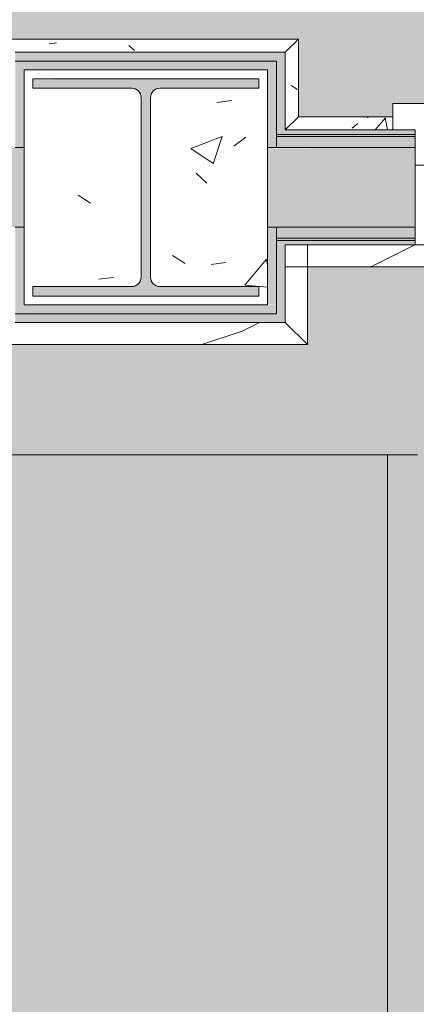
# Model space of a CAD drawing. Header units: millimetres. Extents: x -18260 to 188148, y -14086 to 2351883.
# Tile 306 of 592: x 43481 to 43931, y -2761 to -1646. Entities that reach past the tile are written whole.
import ezdxf

# ---------------------------------------------------------------- set-up
doc = ezdxf.new("R2010")
doc.units = ezdxf.units.MM
for name, color, linetype, lineweight in [('A-FLOR', 192, 'Continuous', 18), ('A-FLOR-PATT', 8, 'Continuous', 18), ('A-GLAZ', 151, 'Continuous', 9), ('A-GLAZ-SILL', 1, 'Continuous', 9), ('A-WALL', 113, 'Continuous', 18), ('A-WALL-PATT', 111, 'Continuous', 25), ('S-COLS', 52, 'Continuous', 9)]:
    doc.layers.add(name, color=color, linetype=linetype, lineweight=lineweight)
pattern_1 = [(50, (0, 0), (182.1847, -15.9391), [19.05, -209.55]), (355, (0, 0), (-35.2424, 191.0566), [15.24, -167.64]), (100.451, (15.18, -1.33), (146.9425, 175.1167), [16.19, -178.09]), (46.184, (0, 50.8), (271.079, -42.0433), [28.575, -314.325]), (96.636, (22.6, 47.3), (237.4025, 247.4272), [24.285, -267.135]), (351.184, (0, 50.8), (237.4046, 247.425), [22.86, -251.46]), (21, (25.4, 38.1), (151.6149, -102.2655), [19.05, -209.55]), (326, (25.4, 38.1), (61.8024, 184.1877), [15.24, -167.64]), (71.451, (38.03, 29.58), (213.417, 81.9214), [16.19, -178.09]), (37.5, (0, 0), (3.08832, 84.55508), [8.382, -157.226, 8.382, -161.798, -168.275]), (37.5, (0, 0), (3.08832, 84.55508), [-335.788, 8.382, -159.893]), (7.5, (0, 0), (66.81944, 100.18075), [8.382, -88.646, 8.382, -153.416, -64.135]), (7.5, (0, 0), (66.81944, 100.18075), [-258.826, 8.382, -55.753]), (327.5, (-56.64, 0), (135.59049, -5.72891), [8.382, -55.118, 8.382, -189.738, -262.89]), (327.5, (-56.64, 0), (135.59049, -5.72891), [-261.62, 8.382, -254.508]), (317.5, (-82.04, 0), (148.1289, 25.42676), [8.382, -74.168, 8.382, -123.19, -186.69]), (317.5, (-82.04, 0), (148.1289, 25.42676), [-214.122, 8.382, -178.308])]
pattern_2 = [(216.87, (166.6, 416.5), (1249.4985, 833.0022), [208.25, -1874.25]), (206.565, (416.5, 291.55), (-416.4998, -416.5), [465.661, -465.661]), (198.435, (416.5, 83.3), (-832.9995, -416.5009), [263.418, -1053.671])]

# ---------------------------------------------------------------- blocks, each defined once
blk = doc.blocks.new('FX-HRT-JANELA_CORRER-4FLS - 220x_120cm-2FLS-ALU-3_0cmFolha 3-V158-PLANTA DE IMPERMEABILIZAÇÃO - 1 PAV_')
at = {"layer": 'A-GLAZ', "color": 130}
for p, q in [((-1080, 25), (-1100, 25)), ((-1100, 25), (-1100, -65)), ((-1100, -65), (-1080, -65))]:
    blk.add_line(p, q, dxfattribs=at)
blk = doc.blocks.new('FP_161-PLANTA DE IMPERMEABILIZAÇÃO - 1 PAV_')
at = {"layer": 'A-GLAZ-SILL', "color": 90, "lineweight": 5}
blk.add_line((1125, 95), (-1125, 95), dxfattribs=at)
blk = doc.blocks.new('CC_PEITORIL - PEITORIL-V160-PLANTA DE IMPERMEABILIZAÇÃO - 1 PAV_')
at = {"layer": 'A-GLAZ-SILL', "lineweight": 5}
h = blk.add_hatch(dxfattribs=at)
h.set_pattern_fill('FP_169', color=256, style=0, pattern_type=2)
h.set_pattern_definition([(0, (6761.11, 1835.84), (406.4, 101.6), [33.528, -271.272, 33.528, -271.272, -1625.6]), (0, (6761.11, 1835.84), (406.4, 101.6), [-609.6, 33.528, -576.072, 33.528, -271.272, -711.2]), (0, (6761.11, 1835.84), (406.4, 101.6), [-1524, 33.528, -169.672, 33.528, -474.472]), (120, (6913.52, 1886.64), (-291.1882, 301.1527), [33.528, -271.272, 33.528, -271.272, -1625.6]), (120, (6913.52, 1886.64), (-291.1882, 301.1527), [-609.6, 33.528, -576.072, 33.528, -271.272, -711.2]), (120, (6913.52, 1886.64), (-291.1882, 301.1527), [-1524, 33.528, -169.672, 33.528, -474.472]), (240, (6964.31, 2089.84), (-115.2118, -402.7527), [33.528, -271.272, 33.528, -271.272, -1625.6]), (240, (6964.31, 2089.84), (-115.2118, -402.7527), [-609.6, 33.528, -576.072, 33.528, -271.272, -711.2]), (240, (6964.31, 2089.84), (-115.2118, -402.7527), [-1524, 33.528, -169.672, 33.528, -474.472])])
h.paths.add_polyline_path([(1100, 25), (1100, 65), (1125, 65), (1125, 88.5), (-1125, 88.5), (-1125, 65), (-1100, 65), (-1100, 25), (1080, 25)])
h = blk.add_hatch(dxfattribs=at)
h.set_pattern_fill('FP_170', color=256, style=0, pattern_type=2)
h.set_pattern_definition([(216.87, (7396.1, 3423.34), (4762.494, 3175.009), [793.75, -7143.75]), (206.565, (8348.6, 2947.1), (-1587.5, -1587.5), [1774.88, -1774.88]), (198.435, (8348.6, 2153.34), (-3174.997, -1587.503), [1004.02, -4016.1])])
h.paths.add_polyline_path([(1100, 25), (1100, 65), (1125, 65), (1125, 88.5), (-1125, 88.5), (-1125, 65), (-1100, 65), (-1100, 25), (1080, 25)])
at = {"layer": 'A-GLAZ-SILL', "color": 90, "lineweight": 5}
for q in [(-1125, 95), (-1125, 65)]:
    blk.add_line((-1125, 88.5), q, dxfattribs=at)
at = {"layer": 'A-GLAZ', "color": 90, "lineweight": 5}
blk.add_blockref('FP_161-PLANTA DE IMPERMEABILIZAÇÃO - 1 PAV_', (0, 0), dxfattribs=at)
blk = doc.blocks.new('_ARQPWR_Pilar perfil I - _TP01-4283042-PLANTA DE IMPERMEABILIZAÇÃO - 1 PAV_')
at = {"layer": 'S-COLS', "lineweight": 5}
blk.add_hatch(color=256, dxfattribs=at).paths.add_polyline_path([(110, -123), (128, -123), (128, -112.3), (16, -112.3), (8.5, -109.2), (5.3, -101.6), (5.3, 101.6), (8.5, 109.2), (16, 112.3), (128, 112.3), (128, 123), (-128, 122.1), (-128, 112.3), (-16.1, 112.3), (-8.5, 109.2), (-5.4, 101.6), (-5.9, -102.9), (-10, -109.8), (-16.1, -112.3), (-128, -112.4), (-128, -123), (107.5, -123)])
at = {"layer": 'S-COLS', "color": 90, "lineweight": 5}
for p, q in [((128, 123), (-128, 123)), ((-128, 123), (-128, 112.3)), ((128, 112.3), (128, 123)), ((-128, 112.3), (-16.1, 112.3)), ((16, 112.3), (128, 112.3)), ((-5.4, 101.6), (-5.4, -101.6)), ((5.3, -101.6), (5.3, 101.6)), ((-16.1, -112.3), (-128, -112.3)), ((-128, -112.3), (-128, -123)), ((128, -112.3), (16, -112.3)), ((128, -123), (128, -112.3)), ((-128, -123), (128, -123))]:
    blk.add_line(p, q, dxfattribs=at)
for centre, start, end in [((-16.1, 101.6), 0, 90), ((16, 101.6), 90, 180), ((-16.1, -101.6), 270, 0), ((16, -101.6), 180, 270)]:
    blk.add_arc(centre, 10.7, start, end, dxfattribs=at)
blk = doc.blocks.new('FX-PNC-PILAR-TP3 - FX-PNC-PILAR-TP01-4319920-PLANTA DE IMPERMEABILIZAÇÃO - 1 PAV_')
at = {"layer": 'A-WALL-PATT', "lineweight": 5}
h = blk.add_hatch(dxfattribs=at)
h.set_pattern_fill('FP_103', color=55, style=0, pattern_type=2)
h.set_pattern_definition([(50, (2e-05, -3e-05), (364.368, -31.878), [38.1, -419.1]), (355, (2e-05, -3e-05), (-70.486, 382.113), [30.48, -335.28]), (100.451, (30.36, -2.66), (293.885, 350.233), [32.38, -356.18]), (46.184, (2e-05, 101.6), (542.158, -84.086), [57.15, -628.65]), (96.636, (45.2, 94.6), (474.805, 494.855), [48.57, -534.27]), (351.184, (2e-05, 101.6), (474.81, 494.85), [45.72, -502.92]), (21, (50.8, 76.2), (303.228, -204.53), [38.1, -419.1]), (326, (50.8, 76.2), (123.604, 368.376), [30.48, -335.28]), (71.451, (76.07, 59.16), (426.834, 163.843), [32.38, -356.18]), (37.5, (2e-05, -3e-05), (6.1766, 169.1102), [16.764, -314.452, 16.764, -323.596, -336.55]), (37.5, (2e-05, -3e-05), (6.1766, 169.1102), [-671.576, 16.764, -319.786]), (7.5, (2e-05, -3e-05), (133.639, 200.3615), [16.764, -177.292, 16.764, -306.832, -128.27]), (7.5, (2e-05, -3e-05), (133.639, 200.3615), [-517.652, 16.764, -111.506]), (327.5, (-113.28, -3e-05), (271.1818, -11.4584), [16.764, -110.236, 16.764, -379.476, -525.78]), (327.5, (-113.28, -3e-05), (271.1818, -11.4584), [-523.24, 16.764, -509.016]), (317.5, (-164.08, -3e-05), (296.2585, 50.853), [16.764, -148.336, 16.764, -246.38, -373.38]), (317.5, (-164.08, -3e-05), (296.2585, 50.853), [-428.244, 16.764, -356.616])])
h.paths.add_polyline_path([(-8028.1, -1968.8), (-8028.1, -1702.8), (-8304.1, -1702.8), (-8304.1, -1968.8), (-8038.1, -1968.8)])
h.paths.add_polyline_path([(-8163.6, -1958.8), (-8294.1, -1958.8), (-8294.1, -1948.1), (-8182.2, -1948.1), (-8174.6, -1945), (-8171.5, -1937.4), (-8172.1, -1732.7), (-8174.6, -1726.7), (-8182.2, -1723.5), (-8294.1, -1723.5), (-8294.1, -1712.8), (-8038.1, -1712.8), (-8038.1, -1723.5), (-8150.1, -1723.5), (-8157.6, -1726.7), (-8160.8, -1734.2), (-8160.1, -1939), (-8157.6, -1945), (-8150.1, -1948.1), (-8038.1, -1948.1), (-8038.1, -1958.8), (-8160.8, -1958.8)])
at = {"layer": 'A-WALL', "color": 250, "lineweight": 5}
for p, q in [((-8159.8, -1702.8), (-8304.1, -1702.8)), ((-8304.1, -1702.8), (-8304.1, -1770.8)), ((-8028.1, -1702.8), (-8159.8, -1702.8)), ((-8028.1, -1770.8), (-8028.1, -1702.8)), ((-8028.1, -1790.8), (-8028.1, -1770.8)), ((-8304.1, -1900.8), (-8304.1, -1968.8)), ((-8028.1, -1968.8), (-8028.1, -1900.8)), ((-8304.1, -1968.8), (-8172.8, -1968.8)), ((-8172.8, -1968.8), (-8028.1, -1968.8))]:
    blk.add_line(p, q, dxfattribs=at)
at = {"layer": 'A-WALL', "color": 130, "lineweight": 9}
for p, q in [((-8304.1, -1770.8), (-8304.1, -1900.8)), ((-8028.1, -1900.8), (-8028.1, -1790.8))]:
    blk.add_line(p, q, dxfattribs=at)
blk = doc.blocks.new('BE-PMSa-MOD-ARQ-CONEXAODOFUTURO-EX-000-R_rvt-2-PLANTA DE IMPERMEABILIZAÇÃO - 1 PAV_')
at = {"layer": 'A-FLOR-PATT', "lineweight": 5}
h = blk.add_hatch(dxfattribs=at)
h.set_pattern_fill('FP_96', color=133, style=0, pattern_type=2)
h.set_pattern_definition(pattern_1)
h.paths.add_polyline_path([(-1946.1, -8177.8), (-1683.6, -8177.8), (-1683.6, -1915.8), (-3033.6, -1915.8), (-3033.6, -1900.8), (-3933.6, -1900.8), (-3933.6, -2050.8), (-1818.6, -2050.8), (-1818.6, -8042.9), (-4146.6, -8042.9), (-4146.6, -4063.8), (-3970.6, -4063.8), (-3970.6, -3457.8), (-4146.6, -3457.8), (-4146.6, -2138.8), (-3970.6, -2138.8), (-3970.6, -2050.8), (-3963.6, -2050.8), (-3963.6, -1900.8), (-3973.6, -1900.8), (-3973.6, -1915.8), (-4105.6, -1915.8), (-4105.6, -2003.8), (-4281.6, -2003.8), (-4281.6, -3592.8), (-4105.6, -3592.8), (-4105.6, -3928.8), (-4281.6, -3928.8), (-4281.6, -8177.8), (-2230.9, -8177.8)])
h.paths.add_polyline_path([(8258.4, -8167.8), (15620.9, -8167.8), (15620.9, -1925.8), (12311.9, -1925.8), (12311.9, -2018.8), (11955.9, -2018.8), (11955.9, -1925.8), (9541.4, -1925.8), (9541.4, -1915.8), (9491.4, -1915.8), (9491.4, -1900.8), (8591.4, -1900.8), (8591.4, -2050.8), (11830.9, -2050.8), (11830.9, -2143.8), (12436.9, -2143.8), (12436.9, -2050.8), (15495.9, -2050.8), (15495.9, -8042.8), (8383.4, -8042.8), (8383.4, -4063.8), (8559.4, -4063.8), (8559.4, -3457.8), (8383.4, -3457.8), (8383.4, -2138.8), (8559.4, -2138.8), (8559.4, -2050.8), (8561.4, -2050.8), (8561.4, -1900.8), (8551.4, -1900.8), (8551.4, -1915.8), (8501.4, -1915.8), (8501.4, -1925.8), (8434.4, -1925.8), (8434.4, -2013.8), (8258.4, -2013.8), (8258.4, -3582.8), (8434.4, -3582.8), (8434.4, -3938.8), (8258.4, -3938.8), (8258.4, -8158.1)])
h.paths.add_polyline_path([(20076.4, -8167.8), (20089.4, -8167.8), (20089.4, -5194.8), (19913.4, -5194.8), (19913.4, -4838.8), (20089.4, -4838.8), (20089.4, -2013.8), (19913.4, -2013.8), (19913.4, -1657.8), (20089.4, -1657.8), (20089.4, 1166.2), (19913.4, 1166.2), (19913.4, 1522.2), (20089.4, 1522.2), (20089.4, 4296.2), (19913.4, 4296.2), (19913.4, 4461.7), (15971.9, 4461.7), (15971.9, 4296.2), (15800.9, 4296.2), (15800.9, -605.8), (15790.9, -605.8), (15790.9, -655.8), (15775.9, -655.8), (15775.9, -1555.8), (16091.9, -1555.8), (16091.9, -1527.8), (15925.9, -1527.8), (15925.9, 4171.2), (16096.9, 4171.2), (16096.9, 4336.7), (19788.4, 4336.7), (19788.4, 4171.2), (19964.4, 4171.2), (19964.4, 1647.2), (19788.4, 1647.2), (19788.4, 1041.2), (19964.4, 1041.2), (19964.4, -1532.8), (19788.4, -1532.8), (19788.4, -2138.8), (19964.4, -2138.8), (19964.4, -4713.8), (19788.4, -4713.8), (19788.4, -5319.8), (19964.4, -5319.8), (19964.4, -8042.8), (15925.9, -8042.8), (15925.9, -2143.8), (16091.9, -2143.8), (16091.9, -1585.8), (15775.9, -1585.8), (15775.9, -1595.8), (15790.9, -1595.8), (15790.9, -1652.8), (15966.9, -1652.8), (15966.9, -2018.8), (15800.9, -2018.8), (15800.9, -8167.8), (19984.8, -8167.8)])
h.paths.add_polyline_path([(-6358.6, -8167.8), (-4451.6, -8167.8), (-4451.6, -1925.8), (-4506.1, -1925.8), (-4506.1, -1915.8), (-4536.1, -1915.8), (-4536.1, -1900.8), (-4546.1, -1900.8), (-4546.1, -2740.8), (-4536.1, -2740.8), (-4536.1, -2751.8), (-4516.1, -2751.8), (-4516.1, -2640.8), (-4497.1, -2640.8), (-4497.1, -2770.8), (-4536.1, -2770.8), (-4536.1, -2780.8), (-4546.1, -2780.8), (-4546.1, -2820.8), (-4576.1, -2820.8), (-4576.6, -8042.9), (-11628.6, -8042.9), (-11628.6, -2138.8), (-11585.6, -2138.8), (-11585.6, -2050.8), (-8474.1, -2050.8), (-8474.1, -2138.8), (-7858.1, -2138.8), (-7858.1, -2050.8), (-4576.6, -2050.8), (-4576.6, -1900.8), (-5476.1, -1900.8), (-5476.1, -1915.8), (-5528.6, -1915.8), (-5528.6, -1925.8), (-7983.1, -1925.8), (-7983.1, -2013.8), (-8324.1, -2013.8), (-8324.1, -2003.8), (-8339.1, -2003.8), (-8339.1, -1925.8), (-11720.6, -1925.8), (-11720.6, -2003.8), (-11753.6, -2003.8), (-11753.6, -8167.8), (-6948.2, -8167.8)])
h.paths.add_polyline_path([(-15498.5, -8167.8), (-11933.6, -8167.8), (-11933.6, -2013.8), (-12076.6, -2013.8), (-12076.6, -1657.8), (-11923.6, -1657.8), (-11923.6, -1515.8), (-11908.6, -1515.8), (-11908.6, -1505.8), (-12058.6, -1505.8), (-12058.6, -1532.8), (-12201.6, -1532.8), (-12201.6, -2138.8), (-12058.6, -2138.8), (-12058.6, -8042.9), (-16321.6, -8042.8), (-16321.6, -5319.8), (-16145.6, -5319.8), (-16145.6, -4713.8), (-16321.6, -4713.8), (-16321.6, -2138.8), (-16145.6, -2138.8), (-16145.6, -1532.8), (-16321.6, -1532.8), (-16321.6, 1041.2), (-16145.6, 1041.2), (-16145.6, 1647.2), (-16321.6, 1647.2), (-16321.6, 4171.2), (-16145.6, 4171.2), (-16145.6, 4336.7), (-12201.6, 4336.7), (-12201.6, 4171.2), (-12058.6, 4171.2), (-12058.6, -1475.8), (-11908.6, -1475.8), (-11908.6, -575.8), (-11923.6, -575.8), (-11923.6, -525.8), (-11933.6, -525.8), (-11933.6, 4296.2), (-12076.6, 4296.2), (-12076.6, 4461.7), (-16270.6, 4461.7), (-16270.6, 4296.2), (-16446.6, 4296.2), (-16446.6, 1522.2), (-16270.6, 1522.2), (-16270.6, 1166.2), (-16446.6, 1166.2), (-16446.6, -1657.8), (-16270.6, -1657.8), (-16270.6, -2013.8), (-16446.6, -2013.8), (-16446.6, -4838.8), (-16270.6, -4838.8), (-16270.6, -5194.8), (-16446.6, -5194.8), (-16446.6, -8167.8), (-15736, -8167.8)])
h.paths.add_polyline_path([(9471.4, -1770.8), (9491.4, -1770.8), (9491.4, -1755.8), (9630.1, -1755.8), (9630.1, -1740.8), (11880.1, -1741.7), (11880.1, -1755.8), (11965.9, -1755.8), (11965.9, -1662.8), (12301.9, -1662.8), (12301.9, -1755.8), (12713.7, -1755.8), (12713.7, -1740.8), (14963.7, -1741.7), (14963.7, -1755.8), (15630.9, -1755.8), (15630.9, -1595.8), (15645.9, -1595.8), (15645.9, -655.8), (15630.9, -655.8), (15630.9, -29.6), (15087.6, -29.6), (15087.6, -44.6), (12837.6, -43.7), (12837.6, -29.6), (11880.1, -29.6), (11880.1, -44.6), (9630.1, -43.7), (9630.1, -29.6), (9408.9, -29.6), (9408.9, -14.6), (8468.9, -14.6), (8468.9, -29.6), (8008.9, -29.6), (8008.9, -14.6), (7068.9, -14.7), (7068.9, -29.6), (4511.8, -29.6), (4511.8, 3549.2), (3951.8, 3549.2), (3951.8, 4471.7), (2159.4, 4471.7), (2159.4, 4306.2), (1813.4, 4306.2), (1813.4, 4471.7), (284.9, 4471.7), (284.9, 4486.7), (77.3, 4486.7), (77.3, 3238.9), (70.5, 3238.9), (70.5, 2137.2), (121.4, 2137.2), (121.4, 3231.3), (111.1, 3241.7), (106.4, 3259.2), (111.1, 3276.7), (124.1, 3289.5), (143.4, 3293.6), (158.9, 3289.5), (171.7, 3276.7), (176.4, 3259.2), (171.7, 3241.7), (161.4, 3231.3), (161.4, 2137.2), (220.5, 2137.2), (220.5, 4336.7), (1678.4, 4336.7), (1678.4, 4171.2), (2294.4, 4171.2), (2294.4, 4336.7), (3816.8, 4336.7), (3816.8, 3414.2), (4376.8, 3414.2), (4376.8, -164.6), (15495.9, -164.6), (15495.9, -1620.8), (12436.9, -1620.8), (12436.9, -1527.8), (11830.9, -1527.8), (11830.9, -1620.8), (8559.4, -1620.8), (8559.4, -1532.8), (7943.4, -1532.8), (7943.4, -1620.8), (2289.4, -1620.8), (2289.4, -1527.8), (2261.4, -1527.8), (2261.4, -1770.8), (3121.4, -1770.8), (3121.4, -1755.8), (4481.6, -1755.8), (4481.6, -1770.8), (5321.6, -1770.8), (5321.6, -1755.8), (7021.4, -1755.8), (7021.4, -1770.8), (7961.4, -1770.8), (7961.4, -1755.8), (8078.4, -1755.8), (8078.4, -1667.8), (8424.4, -1667.8), (8424.4, -1755.8), (8551.4, -1755.8), (8551.4, -1770.8), (8972.9, -1770.8)])
h.paths.add_polyline_path([(2221.4, -1770.8), (2231.4, -1770.8), (2231.4, -1527.8), (1766.4, -1527.8), (1766.4, -1770.8), (1776.4, -1770.8), (1776.4, -1755.8), (1818.4, -1755.8), (1818.4, -1662.8), (2154.4, -1662.8), (2154.4, -1755.8), (2221.4, -1755.8)])
h.paths.add_polyline_path([(1736.4, -1770.8), (1736.4, -1527.8), (1683.4, -1527.8), (1683.4, -1620.8), (-3970.6, -1620.8), (-3970.6, -1532.8), (-4586.6, -1532.8), (-4586.6, -1620.8), (-7858.1, -1620.8), (-7858.1, -1532.8), (-8474.1, -1532.8), (-8474.1, -1620.8), (-11585.6, -1620.8), (-11585.6, -1532.8), (-11628.6, -1532.8), (-11628.6, -164.6), (220.5, -164.6), (220.5, -29.6), (-2321.1, -29.6), (-2321.1, -14.6), (-3061.1, -14.6), (-3061.1, -29.6), (-3320.6, -29.6), (-3320.6, -14.6), (-4060.6, -14.6), (-4060.6, -29.6), (-4536.1, -29.6), (-4536.1, -14.6), (-5476.1, -14.6), (-5476.1, -29.6), (-5636.1, -29.6), (-5636.1, -44.6), (-7886.1, -43.7), (-7886.1, -29.6), (-8872.4, -29.6), (-8872.4, -44.6), (-11122.4, -43.7), (-11122.4, -29.6), (-11763.6, -29.6), (-11763.6, -575.8), (-11778.6, -575.8), (-11778.6, -1515.8), (-11763.6, -1515.8), (-11763.6, -1667.8), (-11720.6, -1667.8), (-11720.6, -1755.8), (-11122.4, -1755.8), (-11122.4, -1740.8), (-8872.4, -1741.7), (-8872.4, -1755.8), (-8339.1, -1755.8), (-8339.1, -1667.8), (-7993.1, -1667.8), (-7993.1, -1755.8), (-7886.1, -1755.8), (-7886.1, -1740.8), (-5636.1, -1741.7), (-5636.1, -1755.8), (-5476.1, -1755.8), (-5476.1, -1770.8), (-4536.1, -1770.8), (-4536.1, -1755.8), (-4451.6, -1755.8), (-4451.6, -1667.8), (-4105.6, -1667.8), (-4105.6, -1755.8), (-3973.6, -1755.8), (-3973.6, -1770.8), (-3033.6, -1770.8), (-3033.6, -1755.8), (-1418.8, -1755.8), (-1418.8, -1770.8), (-578.8, -1770.8), (-578.8, -1755.8), (876.4, -1755.8), (876.4, -1770.8), (1602, -1770.8)])
h.paths.add_polyline_path([(-5474.1, 115.4), (-4576.1, 115.4), (-4576.1, 431.4), (-4586.6, 431.4), (-4586.6, 265.4), (-11628.6, 265.4), (-11628.6, 4171.2), (-11585.6, 4171.2), (-11585.6, 4336.7), (-8474.1, 4336.7), (-8474.1, 4171.2), (-7858.1, 4171.2), (-7858.1, 4336.7), (-4586.6, 4336.7), (-4586.6, 4171.2), (-4538.6, 4171.2), (-4538.6, 2287.2), (-4586.6, 2287.2), (-4586.6, 1681.2), (-4538.6, 1681.2), (-4538.6, 995.4), (-4536.1, 995.4), (-4536.1, 985.4), (-4497.1, 985.4), (-4497.1, 855.4), (-4516.1, 855.4), (-4516.1, 966.4), (-4536.1, 966.4), (-4536.1, 955.4), (-4538.6, 955.4), (-4538.6, 431.4), (-4546.1, 431.4), (-4546.1, 115.4), (-4536.1, 115.4), (-4536.1, 130.4), (-4486.1, 130.4), (-4486.1, 140.4), (-4461.6, 140.4), (-4461.6, 306.4), (-4413.6, 306.4), (-4413.6, 1806.2), (-4461.6, 1806.2), (-4461.6, 2162.2), (-4413.6, 2162.2), (-4413.6, 4296.2), (-4461.6, 4296.2), (-4461.6, 4461.7), (-7983.1, 4461.7), (-7983.1, 4296.2), (-8349.1, 4296.2), (-8349.1, 4461.7), (-11710.6, 4461.7), (-11710.6, 4296.2), (-11753.6, 4296.2), (-11753.6, 140.4), (-5526.1, 140.4), (-5526.1, 130.4), (-5476.1, 130.4), (-5476.1, 115.4)])
h.paths.add_polyline_path([(8468.9, 115.4), (8478.9, 115.4), (8478.9, 431.4), (8378.4, 431.4), (8378.4, 1037.2), (8561.4, 1037.2), (8561.4, 1651.2), (8378.4, 1651.2), (8378.4, 4171.2), (8559.4, 4171.2), (8559.4, 4336.7), (11825.9, 4336.7), (11825.9, 4171.2), (12441.9, 4171.2), (12441.9, 4336.7), (15495.9, 4336.7), (15495.9, 265.4), (8559.4, 265.4), (8559.4, 431.4), (8508.9, 431.4), (8508.9, 115.4), (9408.9, 115.4), (9408.9, 130.4), (9438.9, 130.4), (9438.9, 140.4), (15620.9, 140.4), (15620.9, 4461.7), (12316.9, 4461.7), (12316.9, 4296.2), (11950.9, 4296.2), (11950.9, 4461.7), (8434.4, 4461.7), (8434.4, 4296.2), (8253.4, 4296.2), (8253.4, 1526.2), (8436.4, 1526.2), (8436.4, 1162.2), (8253.4, 1162.2), (8253.4, 306.4), (8434.4, 306.4), (8434.4, 140.4), (8438.9, 140.4), (8438.9, 130.4), (8468.9, 130.4)])
h.paths.add_polyline_path([(7068.9, 115.4), (7968.9, 115.4), (7968.9, 955.4), (7958.9, 955.4), (7958.9, 966.4), (7948.4, 966.4), (7948.4, 265.4), (4806.8, 265.4), (4806.8, 4336.7), (7948.4, 4336.7), (7948.4, 985.4), (7958.9, 985.4), (7958.9, 995.4), (7968.9, 995.4), (7968.9, 1035.4), (7998.9, 1035.4), (7998.9, 995.4), (8008.9, 995.4), (8008.9, 985.4), (8047.9, 985.4), (8047.9, 855.4), (8028.9, 855.4), (8028.9, 966.4), (8008.9, 966.4), (8008.9, 955.4), (7998.9, 955.4), (7998.9, 115.4), (8008.9, 115.4), (8008.9, 130.4), (8083.4, 130.4), (8083.4, 4471.7), (4671.8, 4471.7), (4671.8, 130.4), (7068.9, 130.4)])
h.paths.add_polyline_path([(2296.4, 1037.2), (2296.4, 1651.2), (1676.4, 1651.2), (1676.4, 1037.2), (2289.4, 1037.2)])
h.paths.add_polyline_path([(2152.1, 1172.2), (1811.4, 1172.2), (1811.4, 1516.2), (2161.4, 1516.2), (2161.4, 1172.2)])
h.paths.add_polyline_path([(131.4, 3259.2), (137.9, 3259.2), (137.6, 3278.8), (131.4, 3276.5), (131.4, 3274.2)])
h.paths.add_polyline_path([(122.1, 3259.2), (131.4, 3259.6), (131.4, 3276.5), (126.1, 3272), (122.1, 3263), (122, 3259.2)])
h.paths.add_polyline_path([(147.9, 3259.2), (161.4, 3259.2), (158.7, 3268.6), (155.5, 3273), (148.3, 3277.6), (141.5, 3278.9), (137.9, 3278.9), (137.9, 3259.2), (147, 3259.2)])
h = blk.add_hatch(dxfattribs=at)
h.set_pattern_fill('FP_237', color=71, style=0, pattern_type=2)
h.set_pattern_definition([(50, (0, 0), (364.368, -31.878), [38.1, -419.1]), (355, (0, 0), (-70.486, 382.113), [30.48, -335.28]), (100.451, (30.36, -2.66), (293.885, 350.233), [32.38, -356.18]), (46.184, (0, 101.6), (542.158, -84.086), [57.15, -628.65]), (96.636, (45.2, 94.6), (474.805, 494.855), [48.57, -534.27]), (351.184, (0, 101.6), (474.81, 494.85), [45.72, -502.92]), (21, (50.8, 76.2), (303.2285, -204.5305), [38.1, -419.1]), (326, (50.8, 76.2), (123.604, 368.376), [30.48, -335.28]), (71.451, (76.07, 59.16), (426.834, 163.843), [32.38, -356.18]), (37.5, (0, 0), (6.1766, 169.1102), [16.764, -314.452, 16.764, -323.596, -336.55]), (37.5, (0, 0), (6.1766, 169.1102), [-671.576, 16.764, -319.786]), (7.5, (0, 0), (133.6389, 200.3615), [16.764, -177.292, 16.764, -306.832, -128.27]), (7.5, (0, 0), (133.6389, 200.3615), [-517.652, 16.764, -111.506]), (327.5, (-113.28, 0), (271.1818, -11.4584), [16.764, -110.236, 16.764, -379.476, -525.78]), (327.5, (-113.28, 0), (271.1818, -11.4584), [-523.24, 16.764, -509.016]), (317.5, (-164.08, 0), (296.2585, 50.853), [16.764, -148.336, 16.764, -246.38, -373.38]), (317.5, (-164.08, 0), (296.2585, 50.853), [-428.244, 16.764, -356.616])])
h.paths.add_polyline_path([(-11628.6, -8042.9), (-4576.6, -8042.9), (-4576.6, -2780.8), (-4586.1, -2780.8), (-4586.1, -2770.8), (-4625.1, -2770.8), (-4625.1, -2640.8), (-4606.1, -2640.8), (-4606.1, -2751.8), (-4586.1, -2751.8), (-4586.1, -2740.8), (-4576.6, -2740.8), (-4576.6, -2050.8), (-7858.1, -2050.8), (-7858.1, -2138.8), (-8474.1, -2138.8), (-8474.1, -2050.8), (-11585.6, -2050.8), (-11585.6, -2138.8), (-11628.6, -2138.8), (-11628.6, -7966.8)])
h = blk.add_hatch(dxfattribs=at)
h.set_pattern_fill('FP_246', color=133, style=0, pattern_type=2)
h.set_pattern_definition([(0, (-8102.6, -5046.8), (0, 1000), []), (90, (-8102.6, -5046.8), (-1000, 6e-14), [])])
h.paths.add_polyline_path([(-11628.6, -8042.9), (-4576.6, -8042.9), (-4576.6, -2780.8), (-4586.1, -2780.8), (-4586.1, -2770.8), (-4625.1, -2770.8), (-4625.1, -2640.8), (-4606.1, -2640.8), (-4606.1, -2751.8), (-4586.1, -2751.8), (-4586.1, -2740.8), (-4576.6, -2740.8), (-4576.6, -2050.8), (-7858.1, -2050.8), (-7858.1, -2138.8), (-8474.1, -2138.8), (-8474.1, -2050.8), (-11585.6, -2050.8), (-11585.6, -2138.8), (-11628.6, -2138.8), (-11628.6, -7966.8)])
at = {"layer": 'A-WALL', "lineweight": 5}
for color, points in [(50, [(-8182.2, -1692.8), (-8008.1, -1692.8), (-8008.1, -1682.8), (-8314.1, -1682.8), (-8314.1, -1692.8), (-8287.6, -1692.8)]), (50, [(-8008.1, -1770.8), (-8008.1, -1692.8), (-8018.1, -1692.8), (-8018.1, -1770.8)]), (9, [(-8308.9, -1978.8), (-8304.1, -1978.8), (-8304.1, -1880.8), (-8314.1, -1880.8), (-8314.1, -1978.8)]), (9, [(-8028.1, -1968.8), (-8018.1, -1968.5), (-8018.1, -1880.8), (-8028.1, -1880.8), (-8028.1, -1958.8)]), (9, [(-8304.1, -1978.8), (-8018.1, -1978.8), (-8018.1, -1968.8), (-8304.1, -1968.8)])]:
    blk.add_hatch(color=color, dxfattribs=at).paths.add_polyline_path(points)
at = {"layer": 'A-WALL'}
for color, points in [(253, [(-8304.1, -1790.8), (-8304.1, -1692.8), (-8314.1, -1692.8), (-8314.1, -1790.8)]), (253, [(-8182.2, -1702.8), (-8018.1, -1702.8), (-8018.1, -1692.8), (-8304.1, -1692.8), (-8304.1, -1702.8), (-8289.7, -1702.8)]), (253, [(-8028.1, -1790.8), (-8018.1, -1790.8), (-8018.1, -1702.8), (-8028.1, -1702.8), (-8028.1, -1778.3)]), (10, [(-8016.6, -1978.8), (-8008.1, -1978.8), (-8008.1, -1900.8), (-8018.1, -1901.2), (-8018.1, -1978.8)]), (10, [(-8028.1, -1988.8), (-8008.1, -1988.8), (-8008.1, -1978.8), (-8314.1, -1979.2), (-8314.1, -1988.8), (-8127.6, -1988.8)])]:
    blk.add_hatch(color=color, dxfattribs=at).paths.add_polyline_path(points)
h = blk.add_hatch(color=10, dxfattribs=at)
h.paths.add_polyline_path([(-4436.6, -1775.8), (-4426.6, -1775.8), (-4426.6, -1770.8), (-4506.1, -1770.8), (-4506.1, -1775.8), (-4451.6, -1775.8)])
h.paths.add_polyline_path([(-5526.1, -1775.8), (-5506.1, -1775.8), (-5506.1, -1770.8), (-5661.1, -1770.8), (-5661.1, -1775.8), (-5636.1, -1775.8)])
h.paths.add_polyline_path([(-7886.1, -1775.8), (-7861.1, -1775.8), (-7861.1, -1770.8), (-8018.1, -1770.8), (-8018.1, -1775.8), (-7993.1, -1775.8)])
at = {"layer": 'A-WALL', "lineweight": 5}
h = blk.add_hatch(color=9, dxfattribs=at)
h.paths.add_polyline_path([(-5526.1, -1778.3), (-5506.1, -1778.3), (-5506.1, -1775.8), (-5661.1, -1775.8), (-5661.1, -1778.3), (-5636.1, -1778.3)])
h.paths.add_polyline_path([(-4436.6, -1778.3), (-4426.6, -1778.3), (-4427.4, -1775.8), (-4506.1, -1775.8), (-4506.1, -1778.3), (-4451.6, -1778.3)])
h.paths.add_polyline_path([(-7861.1, -1778.3), (-7861.1, -1775.8), (-8018.1, -1775.8), (-8018.1, -1778.3), (-7886.1, -1778.3)])
h = blk.add_hatch(color=50, dxfattribs=at)
h.paths.add_polyline_path([(-4436.6, -1790.8), (-4426.6, -1790.8), (-4426.6, -1778.3), (-4506.1, -1778.3), (-4506.1, -1790.8), (-4451.6, -1790.8)])
h.paths.add_polyline_path([(-5506.1, -1790.8), (-5506.1, -1778.3), (-5661.1, -1778.3), (-5661.1, -1790.8), (-5526.1, -1790.8)])
h.paths.add_polyline_path([(-7861.1, -1790.8), (-7861.1, -1778.3), (-8018.1, -1778.3), (-8018.1, -1790.8), (-7886.1, -1790.8)])
h = blk.add_hatch(color=50, dxfattribs=at)
h.paths.add_polyline_path([(-5661.1, -1893.3), (-5506.1, -1893.3), (-5506.1, -1880.8), (-5661.1, -1880.8)])
h.paths.add_polyline_path([(-4416.6, -1893.3), (-4416.6, -1880.8), (-4506.1, -1880.8), (-4506.1, -1893.3), (-4419.1, -1893.3)])
h.paths.add_polyline_path([(-8008.1, -1893.3), (-7861.1, -1893.3), (-7861.1, -1880.8), (-8018.1, -1880.8), (-8018.1, -1893.3), (-8015.6, -1893.3)])
h = blk.add_hatch(color=9, dxfattribs=at)
h.paths.add_polyline_path([(-4426.6, -1895.8), (-4421.6, -1895.8), (-4421.6, -1893.3), (-4506.1, -1893.3), (-4506.1, -1895.8), (-4441.6, -1895.8)])
h.paths.add_polyline_path([(-5528.6, -1895.8), (-5506.1, -1895.8), (-5506.1, -1893.3), (-5661.1, -1893.3), (-5661.1, -1895.8)])
h.paths.add_polyline_path([(-8008.1, -1895.8), (-7861.1, -1895.8), (-7861.1, -1893.3), (-8018.1, -1893.3), (-8018.1, -1895.8), (-8010, -1895.8)])
h = blk.add_hatch(color=50, dxfattribs=at)
h.paths.add_polyline_path([(-4451.6, -1900.8), (-4421.6, -1900.8), (-4421.6, -1895.8), (-4506.1, -1895.8), (-4506.1, -1900.8), (-4486.1, -1900.8)])
h.paths.add_polyline_path([(-7993.1, -1900.8), (-7861.1, -1900.8), (-7861.1, -1895.8), (-8018.1, -1895.8), (-8018.1, -1900.8), (-8008.1, -1900.8)])
h.paths.add_polyline_path([(-5526.1, -1900.8), (-5506.1, -1900.8), (-5506.1, -1895.8), (-5661.1, -1895.8), (-5661.1, -1900.8), (-5528.6, -1900.8)])
at = {"layer": 'A-WALL-PATT', "lineweight": 5}
h = blk.add_hatch(dxfattribs=at)
h.set_pattern_fill('FP_96', color=133, style=0, pattern_type=2)
h.set_pattern_definition(pattern_1)
h.paths.add_polyline_path([(-8314.1, -1682.8), (-8008.1, -1682.8), (-7993.1, -1667.8), (-8339.1, -1667.8), (-8324.1, -1682.8)])
h = blk.add_hatch(dxfattribs=at)
h.set_pattern_fill('FP_96', color=133, style=0, pattern_type=2)
h.set_pattern_definition(pattern_1)
h.paths.add_polyline_path([(-8008.1, -1770.8), (-7993.1, -1755.8), (-7993.1, -1667.8), (-8008.1, -1682.8), (-8008.1, -1755.8)])
h = blk.add_hatch(dxfattribs=at)
h.set_pattern_fill('FP_96', color=133, style=0, pattern_type=2)
h.set_pattern_definition(pattern_1)
h.paths.add_polyline_path([(-5526.1, -1770.8), (-5526.1, -1755.8), (-5636.1, -1755.8), (-5636.1, -1770.8)])
h.paths.add_polyline_path([(-7886.1, -1770.8), (-7886.1, -1755.8), (-7993.1, -1755.8), (-8008.1, -1770.8)])
h = blk.add_hatch(color=254, dxfattribs=at)
h.paths.add_polyline_path([(-8897.4, -1880.8), (-8304.1, -1880.6), (-8304.1, -1790.8), (-8897.4, -1790.8), (-8897.4, -1845.9)])
h.paths.add_polyline_path([(-11370.8, -1880.8), (-11097.4, -1880.8), (-11097.4, -1790.8), (-11755.6, -1790.8), (-11755.6, -1880.8), (-11628.6, -1880.8)])
h = blk.add_hatch(color=254, dxfattribs=at)
h.paths.add_polyline_path([(-4506.1, -1880.8), (-4416.6, -1880.8), (-4416.6, -1790.8), (-4506.1, -1790.8), (-4506.1, -1845.9)])
h.paths.add_polyline_path([(-5528.6, -1880.8), (-5506.1, -1880.8), (-5506.1, -1790.8), (-5661.1, -1790.8), (-5661.1, -1880.8)])
h.paths.add_polyline_path([(-8018.1, -1880.8), (-7861.1, -1880.8), (-7861.1, -1790.8), (-8028.1, -1791.6), (-8028.1, -1880.8)])
h = blk.add_hatch(dxfattribs=at)
h.set_pattern_fill('FP_124', color=71, style=0, pattern_type=2)
h.set_pattern_definition(pattern_2)
h.paths.add_polyline_path([(-5768.9, -1925.8), (-5528.6, -1925.8), (-5528.6, -1900.8), (-8008.1, -1900.8), (-8008.1, -1925.8), (-6196.1, -1925.8)])
h = blk.add_hatch(dxfattribs=at)
h.set_pattern_fill('FP_124', color=71, style=0, pattern_type=2)
h.set_pattern_definition(pattern_2)
h.paths.add_polyline_path([(-8008.1, -2013.8), (-7983.1, -2013.8), (-8008.1, -1988.8), (-8324.1, -1989.5), (-8324.1, -2013.8), (-8018.1, -2013.8)])
at = {"layer": 'A-FLOR', "color": 250, "lineweight": 5}
for p, q in [((-8474.1, -2138.8), (-7858.1, -2138.8)), ((-7858.1, -2138.8), (-8474.1, -2138.8))]:
    blk.add_line(p, q, dxfattribs=at)
at = {"layer": 'A-WALL', "color": 90, "lineweight": 5}
for p, q in [((-7993.1, -1667.8), (-8339.1, -1667.8)), ((-7993.1, -1667.8), (-8008.1, -1682.8)), ((-8008.1, -1682.8), (-7993.1, -1667.8)), ((-7993.1, -1755.8), (-7993.1, -1667.8)), ((-8314.1, -1692.8), (-8304.1, -1692.8)), ((-8018.1, -1692.8), (-8304.1, -1692.8)), ((-8018.1, -1692.8), (-8018.1, -1702.8)), ((-8304.1, -1770.8), (-8304.1, -1702.8)), ((-8304.1, -1702.8), (-8028.1, -1702.8)), ((-8028.1, -1702.8), (-8028.1, -1770.8)), ((-8018.1, -1770.8), (-8018.1, -1702.8)), ((-8008.1, -1770.8), (-7993.1, -1755.8)), ((-7993.1, -1755.8), (-8008.1, -1770.8)), ((-7993.1, -1755.8), (-7886.1, -1755.8)), ((-8018.1, -1775.8), (-8018.1, -1770.8)), ((-8018.1, -1778.3), (-8018.1, -1775.8)), ((-8018.1, -1775.8), (-7861.1, -1775.8)), ((-8018.1, -1790.8), (-8018.1, -1778.3)), ((-8018.1, -1778.3), (-7861.1, -1778.3)), ((-8304.1, -1790.8), (-8314.1, -1790.8)), ((-8304.1, -1790.8), (-8314.1, -1790.8)), ((-8018.1, -1790.8), (-8028.1, -1790.8)), ((-8018.1, -1790.8), (-8028.1, -1790.8)), ((-8018.1, -1790.8), (-7861.1, -1790.8)), ((-8314.1, -1880.8), (-8304.1, -1880.8)), ((-8314.1, -1880.8), (-8304.1, -1880.8)), ((-8028.1, -1880.8), (-8018.1, -1880.8)), ((-8028.1, -1880.8), (-8018.1, -1880.8)), ((-8018.1, -1893.3), (-8018.1, -1880.8)), ((-8018.1, -1880.8), (-7861.1, -1880.8)), ((-8018.1, -1895.8), (-8018.1, -1893.3)), ((-8018.1, -1893.3), (-7861.1, -1893.3)), ((-8304.1, -1968.8), (-8304.1, -1900.8)), ((-8028.1, -1900.8), (-8028.1, -1968.8)), ((-8018.1, -1900.8), (-8018.1, -1895.8)), ((-8018.1, -1895.8), (-7861.1, -1895.8)), ((-8018.1, -1900.8), (-8018.1, -1968.8)), ((-7983.1, -1900.8), (-7983.1, -2013.8)), ((-8008.1, -1925.8), (-5528.6, -1925.8)), ((-8028.1, -1968.8), (-8304.1, -1968.8)), ((-8018.1, -1968.8), (-8018.1, -1978.8)), ((-8304.1, -1978.8), (-8314.1, -1978.8)), ((-8018.1, -1978.8), (-8304.1, -1978.8)), ((-8008.1, -1988.8), (-7983.1, -2013.8)), ((-7983.1, -2013.8), (-8008.1, -1988.8)), ((-7983.1, -2013.8), (-8324.1, -2013.8))]:
    blk.add_line(p, q, dxfattribs=at)
at = {"layer": 'A-WALL', "color": 130, "lineweight": 9}
for p, q in [((-8304.1, -1682.8), (-8314.1, -1682.8)), ((-8008.1, -1682.8), (-8304.1, -1682.8)), ((-8008.1, -1692.8), (-8008.1, -1682.8)), ((-8008.1, -1702.8), (-8008.1, -1692.8)), ((-8008.1, -1770.8), (-8008.1, -1702.8)), ((-7861.1, -1770.8), (-8008.1, -1770.8)), ((-7861.1, -1810.8), (-7861.1, -1770.8)), ((-8008.1, -1968.8), (-8008.1, -1900.8)), ((-8008.1, -1900.8), (-7861.1, -1900.8)), ((-8008.1, -1978.8), (-8008.1, -1968.8)), ((-8008.1, -1988.8), (-8008.1, -1978.8)), ((-8314.1, -1988.8), (-8304.1, -1988.8)), ((-8304.1, -1988.8), (-8008.1, -1988.8))]:
    blk.add_line(p, q, dxfattribs=at)
at = {"layer": 'A-WALL', "color": 250, "lineweight": 5}
for p, q in [((-8304.1, -1880.8), (-8304.1, -1790.8)), ((-8028.1, -1790.8), (-8028.1, -1880.8))]:
    blk.add_line(p, q, dxfattribs=at)
at = {"layer": 'A-GLAZ', "color": 250, "lineweight": 5}
for name in ['CC_PEITORIL - PEITORIL-V160-PLANTA DE IMPERMEABILIZAÇÃO - 1 PAV_', 'FX-HRT-JANELA_CORRER-4FLS - 220x_120cm-2FLS-ALU-3_0cmFolha 3-V158-PLANTA DE IMPERMEABILIZAÇÃO - 1 PAV_']:
    blk.add_blockref(name, (-6761.1, -1835.8), dxfattribs=at)
at = {"layer": 'A-WALL', "color": 250, "lineweight": 5}
blk.add_blockref('FX-PNC-PILAR-TP3 - FX-PNC-PILAR-TP01-4319920-PLANTA DE IMPERMEABILIZAÇÃO - 1 PAV_', (0, 0), dxfattribs=at)
at = {"layer": 'S-COLS', "color": 250, "lineweight": 5}
blk.add_blockref('_ARQPWR_Pilar perfil I - _TP01-4283042-PLANTA DE IMPERMEABILIZAÇÃO - 1 PAV_', (-8166.1, -1835.8), dxfattribs=at)

msp = doc.modelspace()

# ---------------------------------------------------------------- block references
at = {"color": 50, "lineweight": 5}
msp.add_blockref('BE-PMSa-MOD-ARQ-CONEXAODOFUTURO-EX-000-R_rvt-2-PLANTA DE IMPERMEABILIZAÇÃO - 1 PAV_', (51790.143, 0), dxfattribs=at)

doc.saveas('drawing.dxf')
